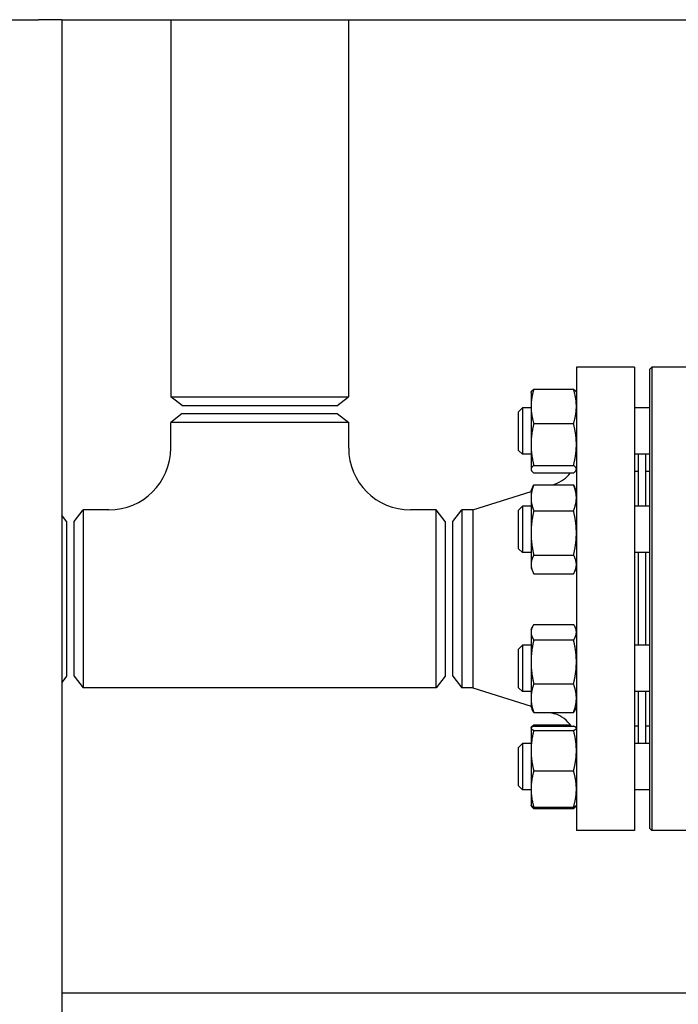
# Model space of a CAD drawing. Header units: inches. Extents: x 18 to 846, y -44 to 561.
# Tile 466 of 637: x 445 to 456, y 277 to 293. Entities that reach past the tile are written whole.
import ezdxf

# ---------------------------------------------------------------- set-up
doc = ezdxf.new("R2010")
doc.units = ezdxf.units.IN
doc.header["$LTSCALE"] = 24
doc.header["$MEASUREMENT"] = 0
doc.layers.add('Visible (ANSI)', color=7, linetype='Continuous', lineweight=30)

msp = doc.modelspace()

# ---------------------------------------------------------------- linework, layer by layer
at = {"layer": 'Visible (ANSI)'}
for p, q in [((444.48043, 292.9565), (445.23043, 292.9565)), ((445.60543, 292.9565), (445.23043, 292.9565)), ((445.60543, 292.9565), (445.60543, 277.2065)), ((445.60543, 292.9565), (466.01693, 292.9565)), ((447.37093, 292.9565), (447.37093, 286.85038)), ((450.24593, 292.9565), (450.24593, 286.85038)), ((453.93343, 287.3315), (453.93343, 279.8315)), ((454.87343, 287.3315), (453.93343, 287.3315)), ((454.87343, 287.3315), (454.87343, 279.8315)), ((455.12093, 287.30025), (455.15218, 287.3315)), ((455.12093, 279.86275), (455.12093, 287.30025)), ((455.15218, 287.3315), (455.15218, 279.8315)), ((456.05843, 287.3315), (455.15218, 287.3315)), ((453.19943, 286.92271), (453.20358, 286.93161)), ((453.19943, 286.92271), (453.19943, 286.6962)), ((453.24452, 286.97419), (453.88834, 286.97419)), ((453.93343, 286.92271), (453.92928, 286.93161)), ((447.37093, 286.85038), (450.24593, 286.85038)), ((447.55843, 286.7065), (447.37093, 286.85038)), ((450.05843, 286.7065), (450.24593, 286.85038)), ((447.55593, 286.5815), (447.36843, 286.43763)), ((447.55593, 286.5815), (450.06093, 286.5815)), ((450.05843, 286.7065), (447.55843, 286.7065)), ((450.06093, 286.5815), (450.24843, 286.43763)), ((452.99843, 286.61021), (453.06093, 286.67271)), ((452.99843, 285.98521), (452.99843, 286.61021)), ((453.06093, 286.67271), (453.06093, 285.92271)), ((453.19943, 286.67271), (453.06093, 286.67271)), ((453.19943, 286.6962), (453.19943, 286.07998)), ((455.12093, 286.67271), (454.87343, 286.67271)), ((450.24843, 286.43763), (447.36843, 286.43763)), ((447.36843, 286.0215), (447.36843, 286.43763)), ((450.24843, 286.0215), (450.24843, 286.43763)), ((453.24452, 286.41822), (453.88834, 286.41822)), ((453.19943, 286.07998), (453.19943, 285.68148)), ((452.99843, 285.98521), (453.06093, 285.92271)), ((453.19943, 285.92271), (453.06093, 285.92271)), ((455.12093, 285.92271), (454.87343, 285.92271)), ((454.93843, 285.08159), (454.93843, 285.92271)), ((455.05843, 285.08159), (455.05843, 285.92271)), ((453.19943, 285.68148), (453.19943, 285.67271)), ((453.19943, 285.67271), (453.20358, 285.66381)), ((453.24452, 285.74174), (453.88834, 285.74174)), ((453.24452, 285.62123), (453.88834, 285.62123)), ((453.93343, 285.67271), (453.92928, 285.66381)), ((454.93343, 285.6415), (454.87343, 285.6415)), ((454.93343, 285.6415), (454.93343, 285.08159)), ((455.12093, 285.6415), (455.05843, 285.6415)), ((453.53432, 285.42509), (453.5844, 285.44095)), ((454.93343, 285.5215), (454.93843, 285.5215)), ((452.2601, 285.0215), (453.19943, 285.31902)), ((453.19943, 285.33159), (453.22855, 285.39405)), ((453.19943, 285.33159), (453.19943, 285.21613)), ((453.24452, 285.42509), (453.88834, 285.42509)), ((453.93343, 285.33159), (453.9043, 285.39405)), ((453.19943, 285.21613), (453.19943, 284.64791)), ((445.80843, 284.834), (445.9523, 285.0215)), ((445.9523, 285.0215), (445.9523, 282.1415)), ((446.36843, 285.0215), (445.9523, 285.0215)), ((451.66456, 285.0215), (451.24843, 285.0215)), ((451.66456, 282.1415), (451.66456, 285.0215)), ((451.80843, 284.834), (451.66456, 285.0215)), ((451.93343, 284.834), (452.0773, 285.0215)), ((452.2601, 285.0215), (452.0773, 285.0215)), ((452.0773, 285.0215), (452.0773, 282.1415)), ((452.2601, 285.0215), (452.2601, 282.1415)), ((452.99843, 285.01909), (453.06093, 285.08159)), ((452.99843, 284.39409), (452.99843, 285.01909)), ((453.06093, 285.08159), (453.06093, 284.33159)), ((453.19943, 285.08159), (453.06093, 285.08159)), ((453.24452, 285.00716), (453.88834, 285.00716)), ((455.12093, 285.08159), (454.87343, 285.08159)), ((445.68343, 284.834), (445.60543, 284.93565)), ((445.68343, 284.834), (445.68343, 282.329)), ((445.80843, 282.329), (445.80843, 284.834)), ((451.80843, 284.834), (451.80843, 282.329)), ((451.93343, 282.329), (451.93343, 284.834)), ((453.19943, 284.64791), (453.19943, 284.13838)), ((452.99843, 284.39409), (453.06093, 284.33159)), ((453.19943, 284.33159), (453.06093, 284.33159)), ((455.12093, 284.33159), (454.87343, 284.33159)), ((454.93343, 284.33159), (454.93343, 282.83141)), ((454.93843, 282.83141), (454.93843, 284.33159)), ((455.05843, 282.83141), (455.05843, 284.33159)), ((453.24452, 284.28866), (453.88834, 284.28866)), ((453.19943, 284.13838), (453.19943, 284.08159)), ((453.19943, 284.08159), (453.22855, 284.01913)), ((453.93343, 284.08159), (453.9043, 284.01913)), ((453.24452, 283.98809), (453.88834, 283.98809)), ((453.19943, 283.08141), (453.21891, 283.12318)), ((453.19943, 283.08141), (453.19943, 283.04226)), ((453.24452, 283.16797), (453.88834, 283.16797)), ((453.93343, 283.08141), (453.91395, 283.12318)), ((453.19943, 283.04226), (453.19943, 282.56078)), ((453.24452, 282.91655), (453.88834, 282.91655)), ((452.99843, 282.76891), (453.06093, 282.83141)), ((452.99843, 282.14391), (452.99843, 282.76891)), ((453.06093, 282.83141), (453.06093, 282.08141)), ((453.19943, 282.83141), (453.06093, 282.83141)), ((455.12093, 282.83141), (454.87343, 282.83141)), ((453.19943, 282.56078), (453.19943, 281.97493)), ((445.68343, 282.329), (445.60543, 282.22735)), ((445.80843, 282.329), (445.9523, 282.1415)), ((451.80843, 282.329), (451.66456, 282.1415)), ((451.93343, 282.329), (452.0773, 282.1415)), ((451.66456, 282.1415), (445.9523, 282.1415)), ((452.2601, 282.1415), (452.0773, 282.1415)), ((452.2601, 282.1415), (453.19943, 281.84398)), ((452.99843, 282.14391), (453.06093, 282.08141)), ((453.24452, 282.205), (453.88834, 282.205)), ((453.19943, 282.08141), (453.06093, 282.08141)), ((453.19943, 281.97493), (453.19943, 281.83141)), ((455.12093, 282.08141), (454.87343, 282.08141)), ((454.93343, 282.08141), (454.93343, 281.5215)), ((454.93843, 281.2403), (454.93843, 282.08141)), ((455.05843, 281.2403), (455.05843, 282.08141)), ((453.19943, 281.83141), (453.21891, 281.78964)), ((453.93343, 281.83141), (453.91395, 281.78964)), ((453.24452, 281.74486), (453.88834, 281.74486)), ((453.51239, 281.74486), (453.5844, 281.72205)), ((454.93343, 281.6415), (454.93843, 281.6415)), ((453.19943, 281.4903), (453.20072, 281.49307)), ((453.19943, 281.4903), (453.19943, 281.48754)), ((453.19943, 281.48754), (453.19943, 281.1256)), ((453.20072, 281.49307), (453.20358, 281.4992)), ((453.24452, 281.54178), (453.83611, 281.54178)), ((453.24452, 281.52142), (453.88834, 281.52142)), ((453.93343, 281.4903), (453.93214, 281.49307)), ((454.93343, 281.5215), (454.87343, 281.5215)), ((455.12093, 281.5215), (455.05843, 281.5215)), ((453.24452, 281.45366), (453.88834, 281.45366)), ((452.99843, 281.1778), (453.06093, 281.2403)), ((452.99843, 280.5528), (452.99843, 281.1778)), ((453.06093, 281.2403), (453.06093, 280.4903)), ((453.19943, 281.2403), (453.06093, 281.2403)), ((455.12093, 281.2403), (454.87343, 281.2403)), ((453.19943, 281.1256), (453.19943, 280.50336)), ((453.24452, 280.79754), (453.88834, 280.79754)), ((452.99843, 280.5528), (453.06093, 280.4903)), ((453.19943, 280.50336), (453.19943, 280.2403)), ((453.19943, 280.4903), (453.06093, 280.4903)), ((455.12093, 280.4903), (454.87343, 280.4903)), ((453.19943, 280.2403), (453.20072, 280.23752)), ((453.20072, 280.23752), (453.20358, 280.2314)), ((453.24452, 280.20918), (453.88834, 280.20918)), ((453.24452, 280.18882), (453.88834, 280.18882)), ((453.93214, 280.23752), (453.92928, 280.2314)), ((453.93343, 280.2403), (453.93214, 280.23752)), ((455.12093, 279.86275), (455.15218, 279.8315)), ((454.87343, 279.8315), (453.93343, 279.8315)), ((456.05843, 279.8315), (455.15218, 279.8315)), ((445.60543, 277.2065), (466.01693, 277.2065)), ((445.60543, 277.2065), (445.60543, 276.8315))]:
    msp.add_line(p, q, dxfattribs=at)
for centre, radius, start, end in [((446.36843, 286.0215), 1, 270, 0), ((451.24843, 286.0215), 1, 180, 270), ((453.43343, 285.91762), 0.5, 287.574716, 323.645749), ((453.43343, 281.24539), 0.5, 33.50812, 72.425284)]:
    msp.add_arc(centre, radius, start, end, dxfattribs=at)
for points, weights in [([(453.24452, 286.97419), (453.19943, 286.82522), (453.19943, 286.6962)], [1, 1.0379548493, 1]), ([(453.20358, 286.93161), (453.21286, 286.95152), (453.24452, 286.97419)], [1.01611555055, 1.02634702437, 1]), ([(453.88834, 286.97419), (453.91999, 286.95152), (453.92928, 286.93161)], [1, 1.02634702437, 1.01611555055]), ([(453.93343, 286.6962), (453.93343, 286.82522), (453.88834, 286.97419)], [1, 1.0379548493, 1]), ([(453.19943, 286.6962), (453.19943, 286.56719), (453.24452, 286.41822)], [1, 1.0379548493, 1]), ([(453.88834, 286.41822), (453.93343, 286.56719), (453.93343, 286.6962)], [1, 1.0379548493, 1]), ([(453.24452, 286.41822), (453.19943, 286.23696), (453.19943, 286.07998)], [1, 1.0379548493, 1]), ([(453.93343, 286.07998), (453.93343, 286.23696), (453.88834, 286.41822)], [1, 1.0379548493, 1]), ([(453.19943, 286.07998), (453.19943, 285.923), (453.24452, 285.74174)], [1, 1.0379548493, 1]), ([(453.88834, 285.74174), (453.93343, 285.923), (453.93343, 286.07998)], [1, 1.0379548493, 1]), ([(453.24452, 285.74174), (453.19943, 285.70945), (453.19943, 285.68148)], [1, 1.0379548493, 1]), ([(453.19943, 285.68148), (453.19943, 285.65352), (453.24452, 285.62123)], [1, 1.0379548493, 1]), ([(453.93343, 285.68148), (453.93343, 285.70945), (453.88834, 285.74174)], [1, 1.0379548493, 1]), ([(453.88834, 285.62123), (453.93343, 285.65352), (453.93343, 285.68148)], [1, 1.0379548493, 1]), ([(453.24452, 285.42509), (453.19943, 285.31311), (453.19943, 285.21613)], [1, 1.0379548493, 1]), ([(453.22855, 285.39405), (453.23562, 285.40919), (453.24452, 285.42509)], [1.01175569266, 1.00727059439, 1]), ([(453.93343, 285.21613), (453.93343, 285.31311), (453.88834, 285.42509)], [1, 1.0379548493, 1]), ([(453.88834, 285.42509), (453.89724, 285.40919), (453.9043, 285.39405)], [1, 1.00727059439, 1.01175569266]), ([(453.19943, 285.21613), (453.19943, 285.11914), (453.24452, 285.00716)], [1, 1.0379548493, 1]), ([(453.88834, 285.00716), (453.93343, 285.11914), (453.93343, 285.21613)], [1, 1.0379548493, 1]), ([(453.24452, 285.00716), (453.19943, 284.81464), (453.19943, 284.64791)], [1, 1.0379548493, 1]), ([(453.93343, 284.64791), (453.93343, 284.81464), (453.88834, 285.00716)], [1, 1.0379548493, 1]), ([(453.19943, 284.64791), (453.19943, 284.48118), (453.24452, 284.28866)], [1, 1.0379548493, 1]), ([(453.88834, 284.28866), (453.93343, 284.48118), (453.93343, 284.64791)], [1, 1.0379548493, 1]), ([(453.24452, 284.28866), (453.19943, 284.20812), (453.19943, 284.13838)], [1, 1.0379548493, 1]), ([(453.93343, 284.13838), (453.93343, 284.20812), (453.88834, 284.28866)], [1, 1.0379548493, 1]), ([(453.19943, 284.13838), (453.19943, 284.06863), (453.24452, 283.98809)], [1, 1.0379548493, 1]), ([(453.88834, 283.98809), (453.93343, 284.06863), (453.93343, 284.13838)], [1, 1.0379548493, 1]), ([(453.24452, 283.16797), (453.19943, 283.1006), (453.19943, 283.04226)], [1, 1.0379548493, 1]), ([(453.93343, 283.04226), (453.93343, 283.1006), (453.88834, 283.16797)], [1, 1.0379548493, 1]), ([(453.19943, 283.04226), (453.19943, 282.98392), (453.24452, 282.91655)], [1, 1.0379548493, 1]), ([(453.24452, 282.91655), (453.19943, 282.72589), (453.19943, 282.56078)], [1, 1.0379548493, 1]), ([(453.88834, 282.91655), (453.93343, 282.98392), (453.93343, 283.04226)], [1, 1.0379548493, 1]), ([(453.93343, 282.56078), (453.93343, 282.72589), (453.88834, 282.91655)], [1, 1.0379548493, 1]), ([(453.19943, 282.56078), (453.19943, 282.39566), (453.24452, 282.205)], [1, 1.0379548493, 1]), ([(453.88834, 282.205), (453.93343, 282.39566), (453.93343, 282.56078)], [1, 1.0379548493, 1]), ([(453.24452, 282.205), (453.19943, 282.08171), (453.19943, 281.97493)], [1, 1.0379548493, 1]), ([(453.93343, 281.97493), (453.93343, 282.08171), (453.88834, 282.205)], [1, 1.0379548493, 1]), ([(453.19943, 281.97493), (453.19943, 281.86815), (453.24452, 281.74486)], [1, 1.0379548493, 1]), ([(453.88834, 281.74486), (453.93343, 281.86815), (453.93343, 281.97493)], [1, 1.0379548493, 1]), ([(453.24452, 281.74486), (453.22893, 281.76814), (453.21891, 281.78964)], [1, 1.01279805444, 1.01696531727]), ([(453.91395, 281.78964), (453.90392, 281.76814), (453.88834, 281.74486)], [1.01696531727, 1.01279805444, 1]), ([(453.24452, 281.52142), (453.19943, 281.50326), (453.19943, 281.48754)], [1, 1.0379548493, 1]), ([(453.19943, 281.48754), (453.19943, 281.47181), (453.24452, 281.45366)], [1, 1.0379548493, 1]), ([(453.20358, 281.4992), (453.21286, 281.51911), (453.24452, 281.54178)], [1.01611555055, 1.02634702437, 1]), ([(453.24452, 281.54178), (453.24097, 281.53006), (453.23772, 281.51859)], [1, 1.00288298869, 1.00532800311]), ([(453.93343, 281.48754), (453.93343, 281.50326), (453.88834, 281.52142)], [1, 1.0379548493, 1]), ([(453.88834, 281.45366), (453.93343, 281.47181), (453.93343, 281.48754)], [1, 1.0379548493, 1]), ([(453.24452, 281.45366), (453.19943, 281.27785), (453.19943, 281.1256)], [1, 1.0379548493, 1]), ([(453.93343, 281.1256), (453.93343, 281.27785), (453.88834, 281.45366)], [1, 1.0379548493, 1]), ([(453.19943, 281.1256), (453.19943, 280.97334), (453.24452, 280.79754)], [1, 1.0379548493, 1]), ([(453.88834, 280.79754), (453.93343, 280.97334), (453.93343, 281.1256)], [1, 1.0379548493, 1]), ([(453.24452, 280.79754), (453.19943, 280.63989), (453.19943, 280.50336)], [1, 1.0379548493, 1]), ([(453.93343, 280.50336), (453.93343, 280.63989), (453.88834, 280.79754)], [1, 1.0379548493, 1]), ([(453.19943, 280.50336), (453.19943, 280.36683), (453.24452, 280.20918)], [1, 1.0379548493, 1]), ([(453.88834, 280.20918), (453.93343, 280.36683), (453.93343, 280.50336)], [1, 1.0379548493, 1]), ([(453.24452, 280.20918), (453.20687, 280.22434), (453.20072, 280.23752)], [1, 1.0314924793, 1.01072411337]), ([(453.20194, 280.23533), (453.20985, 280.21364), (453.24452, 280.18882)], [1.01375847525, 1.02892942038, 1]), ([(453.93214, 280.23752), (453.92599, 280.22434), (453.88834, 280.20918)], [1.01072411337, 1.0314924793, 1]), ([(453.88834, 280.18882), (453.92301, 280.21364), (453.93091, 280.23533)], [1, 1.02892942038, 1.01375847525])]:
    msp.add_rational_spline(points, weights, degree=2, dxfattribs=at)

doc.saveas('drawing.dxf')
